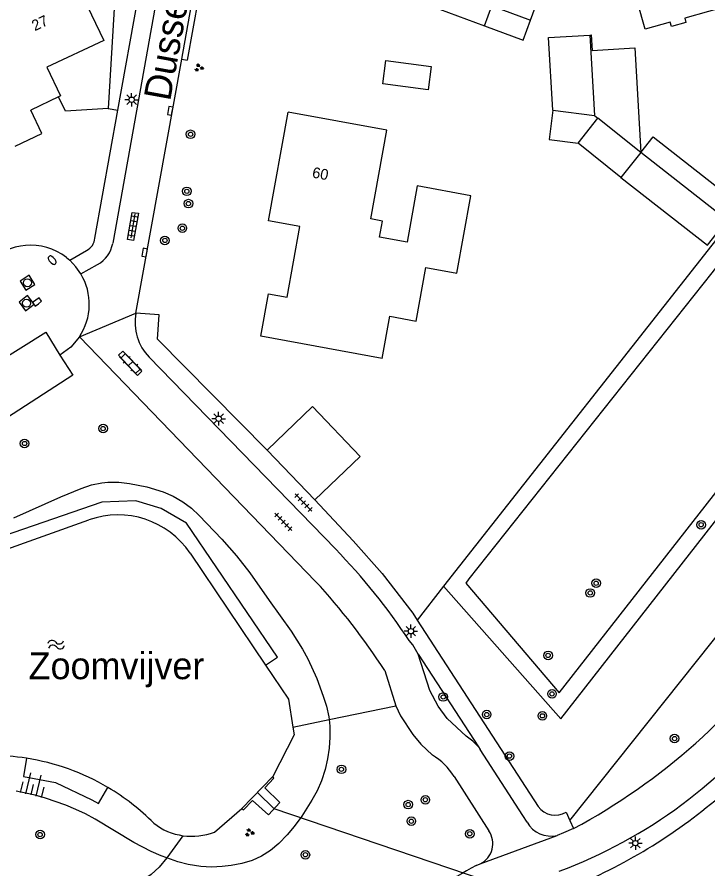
# Model space of a CAD drawing. Extents: x 131000 to 133013, y 393000 to 396501.
# Drawn here: x 131175.1 to 131239.3, y 395389.6 to 395468.8 of the extents above; entities that cross this region are included whole.
import ezdxf

# ---------------------------------------------------------------- set-up
doc = ezdxf.new("R2010")
doc.units = 0
for name, color, linetype in [('gg-afsc-erfafscheiding', 7, 'Continuous'), ('gg-afsc-hekwerk', 7, 'Continuous'), ('gg-anno-huisnummerreeks BGT', 7, 'Continuous'), ('gg-anno-naam water', 7, 'Continuous'), ('gg-anno-openbare ruimte label', 7, 'Continuous'), ('gg-bbg-gedigitaliseerde bebouwing', 7, 'Continuous'), ('gg-bbg-gedigitaliseerde bijgebouw', 7, 'Continuous'), ('gg-bbg-hoofdgebouw', 7, 'Continuous'), ('gg-bbg-luifel en loopbrug', 7, 'Continuous'), ('gg-bbg-tussenscheiding', 7, 'Continuous'), ('gg-knt-bovenkant onderkant talud', 7, 'Continuous'), ('gg-knt-verharding', 7, 'Continuous'), ('gg-knt-verharding nz', 7, 'Continuous'), ('gg-kntw-beschoeiing', 7, 'Continuous'), ('gg-kwrk-duiker nz buis', 7, 'Continuous'), ('gg-kwrk-uitstroombak niveau min 01', 7, 'Continuous'), ('gt-grn-groengrens', 7, 'Continuous'), ('gt-grn-vlakafsluiter', 7, 'Continuous'), ('gt-grn-weggrens', 7, 'Continuous'), ('gt-symb-boom', 7, 'Continuous'), ('gt-symb-brandkraan', 7, 'Continuous'), ('gt-symb-groenvak', 7, 'Continuous'), ('gt-symb-klinker verharding', 7, 'Continuous'), ('gt-symb-kolk', 7, 'Continuous'), ('gt-symb-lichtmast', 7, 'Continuous'), ('gt-symb-rioolschacht', 7, 'Continuous'), ('gt-symb-talud symbool', 7, 'Continuous'), ('gt-symb-tegel verharding', 7, 'Continuous'), ('gt-symb-watersymbool', 7, 'Continuous')]:
    doc.layers.add(name, color=color, linetype=linetype)

# ---------------------------------------------------------------- blocks, each defined once
blk = doc.blocks.new('gt0-KOLK')
at = {"layer": 'gt-symb-kolk'}
blk.add_lwpolyline([(0, 0), (0.375, 0), (0.375, 0.4), (-0.375, 0.4), (-0.375, 0), (0, 0)], dxfattribs=at)
blk = doc.blocks.new('gt0-LMAST')
at = {"layer": 'gt-symb-lichtmast'}
for p, q in [((-0.182, 0.173), (-0.447, 0.438)), ((-0.005, 0.246), (-0.005, 0.621)), ((0.172, 0.173), (0.437, 0.438)), ((-0.255, -0.004), (-0.63, -0.004)), ((-0.182, -0.181), (-0.447, -0.446)), ((-0.005, -0.254), (-0.005, -0.629)), ((0.437, -0.446), (0.172, -0.181)), ((0.245, -0.004), (0.62, -0.004))]:
    blk.add_line(p, q, dxfattribs=at)
blk.add_circle((-0.005, -0.004), 0.25, dxfattribs=at)
blk = doc.blocks.new('gt0-GRVAK')
at = {"layer": 'gt-symb-groenvak'}
for p, q in [((-0.11, 0.189), (-0.228, 0.24)), ((-0.182, 0.153), (0.088, 0.153)), ((-0.091, 0.211), (-0.156, 0.322)), ((-0.047, 0.214), (-0.047, 0.393)), ((-0.004, 0.211), (0.061, 0.322)), ((0.015, 0.189), (0.133, 0.24)), ((0.262, -0.052), (0.197, 0.059)), ((0.305, -0.049), (0.305, 0.13)), ((0.349, -0.052), (0.414, 0.059)), ((-0.245, -0.228), (-0.363, -0.177)), ((-0.318, -0.264), (-0.047, -0.264)), ((-0.226, -0.206), (-0.291, -0.095)), ((-0.183, -0.203), (-0.183, -0.024)), ((-0.139, -0.206), (-0.074, -0.095)), ((-0.12, -0.228), (-0.002, -0.177)), ((0.243, -0.074), (0.125, -0.023)), ((0.17, -0.11), (0.441, -0.11)), ((0.368, -0.074), (0.486, -0.023))]:
    blk.add_line(p, q, dxfattribs=at)
blk = doc.blocks.new('gt0-TEG1')
at = {"layer": 'gt-symb-tegel verharding'}
for p, q in [((-1.125, 0), (1.125, 0)), ((-0.9, -0.25), (-0.9, 0.25)), ((-0.45, -0.25), (-0.45, 0.25)), ((0, -0.25), (0, 0.25)), ((0.45, -0.25), (0.45, 0.25)), ((0.9, -0.25), (0.9, 0.25))]:
    blk.add_line(p, q, dxfattribs=at)
blk = doc.blocks.new('gt0-BOOM')
at = {"layer": 'gt-symb-boom'}
for radius in [0.4, 0.2]:
    blk.add_circle((0, 0), radius, dxfattribs=at)
blk = doc.blocks.new('gt0-RS')
at = {"layer": 'gt-symb-rioolschacht'}
blk.add_lwpolyline([(-0.5, -0.5), (0.5, -0.5), (0.5, 0.5), (-0.5, 0.5)], close=True, dxfattribs=at)
blk.add_circle((0, 0), 0.375, dxfattribs=at)
blk = doc.blocks.new('gt0-BR')
at = {"layer": 'gt-symb-brandkraan'}
for centre, radius, start, end in [((-0.244, 0), 0.206, 107.56694, 252.43307), ((0.599, -2.664), 3, 106.89205, 107.56694), ((0, -0.691), 0.938, 73.10799, 106.89205), ((-0.599, -2.664), 3, 72.43309, 73.10799), ((0.244, 0), 0.206, 287.56695, 72.43309), ((0.599, 2.664), 3, 252.43307, 253.10797), ((0, 0.691), 0.938, 253.10797, 286.89206), ((-0.599, 2.664), 3, 286.89206, 287.56695)]:
    blk.add_arc(centre, radius, start, end, dxfattribs=at)
blk = doc.blocks.new('gt0-KL1')
at = {"layer": 'gt-symb-klinker verharding'}
for p, q in [((-1.15, 0.3), (1.15, 0.3)), ((-1, -0.3), (-1, 0.3)), ((-0.5, 0.3), (-0.5, 0.45)), ((0, -0.3), (0, 0.3)), ((0.5, 0.3), (0.5, 0.45)), ((1, -0.3), (1, 0.3)), ((-1.15, -0.3), (1.15, -0.3)), ((-0.5, -0.45), (-0.5, -0.3)), ((0.5, -0.45), (0.5, -0.3))]:
    blk.add_line(p, q, dxfattribs=at)
blk = doc.blocks.new('gt0-WA')
at = {"layer": 'gt-symb-watersymbool'}
for centre, start, end in [((-0.323, 0.022), 28.07249, 151.92751), ((0.427, 0.422), 208.07248, 331.92751), ((-0.323, -0.428), 28.07249, 151.92751), ((0.427, -0.028), 208.07248, 331.92751)]:
    blk.add_arc(centre, 0.425, start, end, dxfattribs=at)
blk = doc.blocks.new('gt0-TALUD_1')
at = {"layer": 'gt-symb-talud symbool'}
for p, q in [((-1, -1), (-1, 0)), ((-0.5, -2), (-0.5, 0)), ((0, -1), (0, 0)), ((0.5, -2), (0.5, 0)), ((1, -1), (1, 0))]:
    blk.add_line(p, q, dxfattribs=at)

msp = doc.modelspace()

# ---------------------------------------------------------------- linework, layer by layer
at = {"layer": 'gg-afsc-erfafscheiding'}
msp.add_line((131196.701, 395496.956), (131190.896, 395464.828), dxfattribs=at)
at = {"layer": 'gg-afsc-hekwerk'}
for p, q in [((131184.308, 395473.072), (131183.541, 395460.347)), ((131179.591, 395460.092), (131178.931, 395461.407)), ((131183.541, 395460.347), (131179.591, 395460.092))]:
    msp.add_line(p, q, dxfattribs=at)
at = {"layer": 'gg-bbg-gedigitaliseerde bebouwing'}
for points in [[(131247.39, 395474.98), (131240.73, 395473.11), (131241.6, 395469.98), (131237.19, 395468.74), (131237.3, 395468.33), (131235.96, 395467.95), (131235.84, 395468.37), (131233.49, 395467.71), (131229.422, 395482.147)], [(131215.966, 395473.863), (131214.384, 395469.559), (131218.555, 395468.026)], [(131218.555, 395468.026), (131219.231, 395469.865), (131222.833, 395468.541)], [(131213.106, 395445.548), (131215.98, 395445.03), (131217.29, 395452.23), (131212.3, 395453.14), (131211.35, 395447.91), (131208.79, 395448.37), (131209.06, 395449.87), (131207.98, 395450.07), (131209.48, 395458.32), (131200.3, 395459.985)], [(131209.031, 395437.097), (131209.754, 395441.023), (131212.19, 395440.574), (131213.106, 395445.548)]]:
    msp.add_lwpolyline(points, dxfattribs=at)
at = {"layer": 'gg-bbg-gedigitaliseerde bijgebouw'}
for p, q in [((131231.25, 395453.92), (131227.26, 395457.1)), ((131233.1, 395456.25), (131231.25, 395453.92))]:
    msp.add_line(p, q, dxfattribs=at)
for points in [[(131224.92, 395460.18), (131224.51, 395466.92), (131228.36, 395467.162)], [(131228.36, 395467.162), (131228.48, 395467.17), (131228.57, 395465.73), (131232.53, 395465.99), (131233.1, 395456.25)], [(131224.92, 395460.18), (131224.566, 395457.449), (131227.26, 395457.1)]]:
    msp.add_lwpolyline(points, dxfattribs=at)
at = {"layer": 'gg-bbg-hoofdgebouw'}
for p, q in [((131179.996, 395473.264), (131183.14, 395466.662)), ((131178.931, 395461.407), (131176.351, 395460.171))]:
    msp.add_line(p, q, dxfattribs=at)
for points in [[(131222.833, 395468.541), (131223.837, 395471.273), (131222.852, 395471.635), (131224.823, 395476.994), (131224.119, 395477.253)], [(131183.14, 395466.662), (131177.86, 395464.174), (131179.126, 395461.501), (131178.931, 395461.407)], [(131174.891, 395456.819), (131177.38, 395457.997), (131176.351, 395460.171)], [(131209.031, 395437.097), (131197.754, 395439.173), (131198.476, 395443.1), (131200.211, 395442.793), (131201.377, 395449.377), (131198.469, 395449.892), (131200.3, 395459.985)]]:
    msp.add_lwpolyline(points, dxfattribs=at)
at = {"layer": 'gg-bbg-luifel en loopbrug'}
for p, q in [((131241.127, 395449.96), (131233.1, 395456.25)), ((131198.334, 395428.589), (131202.55, 395432.63)), ((131202.771, 395423.96), (131198.334, 395428.589))]:
    msp.add_line(p, q, dxfattribs=at)
for points in [[(131218.555, 395468.026), (131222.157, 395466.702), (131222.833, 395468.541)], [(131209.39, 395464.793), (131213.604, 395464.247), (131213.322, 395462.071), (131209.108, 395462.618), (131209.39, 395464.793)], [(131233.1, 395456.25), (131234.25, 395457.717), (131242.276, 395451.427), (131241.127, 395449.96)], [(131231.25, 395453.92), (131239.292, 395447.618), (131241.127, 395449.96)], [(131202.55, 395432.63), (131206.987, 395427.996), (131202.771, 395423.96)]]:
    msp.add_lwpolyline(points, dxfattribs=at)
at = {"layer": 'gg-bbg-tussenscheiding'}
for p, q in [((131228.36, 395467.162), (131228.78, 395459.68)), ((131224.92, 395460.18), (131228.78, 395459.68)), ((131228.78, 395459.68), (131229.102, 395459.422)), ((131227.26, 395457.1), (131229.102, 395459.422)), ((131233.1, 395456.25), (131229.102, 395459.422))]:
    msp.add_line(p, q, dxfattribs=at)
at = {"layer": 'gg-knt-bovenkant onderkant talud'}
for points in [[(131174.78, 395422.29), (131179.167, 395424.23), (131181.055, 395425.023), (131182.006, 395425.345), (131182.978, 395425.553), (131183.531, 395425.604), (131184.533, 395425.591), (131185.534, 395425.481), (131187.152, 395425.168), (131188.67, 395424.704), (131189.594, 395424.309), (131190.507, 395423.786), (131191.298, 395423.179), (131192.033, 395422.497), (131194.136, 395420.307), (131195.503, 395418.754), (131196.732, 395417.174), (131198.515, 395414.601), (131200.561, 395411.755), (131201.644, 395410.071), (131202.14, 395409.17), (131202.96, 395407.348), (131203.566, 395405.723), (131203.862, 395404.765), (131204.074, 395403.79), (131204.103, 395403.525)], [(131204.103, 395403.525), (131204.17, 395402.913), (131204.18, 395401.91), (131204.101, 395400.872), (131203.952, 395399.878), (131203.729, 395398.901), (131203.383, 395397.839), (131202.983, 395396.922), (131202.513, 395396.037), (131201.574, 395394.565), (131200.853, 395393.589), (131200.205, 395392.822), (131199.418, 395392.017), (131198.648, 395391.371), (131197.807, 395390.833), (131196.94, 395390.447), (131195.978, 395390.158), (131194.985, 395389.965), (131194.158, 395389.865), (131193.157, 395389.82), (131192.159, 395389.867), (131191.003, 395390.051), (131190.032, 395390.302), (131189.006, 395390.67)], [(131189.006, 395390.67), (131188.477, 395390.859), (131187.562, 395391.264), (131185.939, 395392.101), (131182.336, 395394.26), (131181.435, 395394.755), (131180.534, 395395.187), (131179.61, 395395.573), (131177.725, 395396.231), (131176.762, 395396.502), (131174.986, 395396.862)]]:
    msp.add_lwpolyline(points, dxfattribs=at)
at = {"layer": 'gg-knt-verharding'}
for p, q in [((131190.399, 395464.918), (131196.224, 395497.133)), ((131184.445, 395460.185), (131186.648, 395472.436)), ((131186.129, 395441.3), (131190.399, 395464.918)), ((131182.306, 395448.294), (131184.445, 395460.185)), ((131179.978, 395446.224), (131181.547, 395447.133)), ((131179.67, 395446.481), (131179.978, 395446.224)), ((131181.024, 395444.953), (131182.577, 395445.824)), ((131180.884, 395439.122), (131202.85, 395416.376)), ((131198.334, 395428.589), (131188.151, 395438.882)), ((131204.699, 395419.389), (131187.375, 395437.218)), ((131202.771, 395423.96), (131206.34, 395420.136)), ((131212.29, 395412.785), (131223.549, 395395.443)), ((131212.397, 395409.597), (131218.002, 395400.991)), ((131209.279, 395408.099), (131210.3, 395404.813)), ((131218.002, 395400.991), (131218.156, 395400.755)), ((131222.118, 395394.611), (131218.156, 395400.755)), ((131215.723, 395398.239), (131218.96, 395393.187)), ((131222.512, 395394), (131222.118, 395394.611)), ((131226.166, 395394.92), (131226.503, 395394.159)), ((131226.503, 395394.159), (131226.84, 395393.398)), ((131217.779, 395389.979), (131218.164, 395390.121))]:
    msp.add_line(p, q, dxfattribs=at)
for points in [[(131209.412, 395588.856), (131193.327, 395500), (131183.984, 395447.802)], [(131185.912, 395448.055), (131185.343, 395448.155), (131185.801, 395450.659), (131186.366, 395450.593), (131185.912, 395448.055)], [(131181.024, 395444.953), (131180.549, 395445.628), (131179.978, 395446.224)], [(131188.151, 395438.882), (131188.309, 395441.146), (131186.129, 395441.3)], [(131180.884, 395439.122), (131180.074, 395438.161), (131179.066, 395437.41)], [(131179.066, 395437.41), (131180.267, 395435.533), (131170.807, 395429.453)], [(131186.698, 395435.917), (131186.286, 395435.525), (131184.505, 395437.394), (131184.916, 395437.779), (131186.698, 395435.917)], [(131206.34, 395420.136), (131209.042, 395417.12), (131211.878, 395413.419), (131212.29, 395412.785)], [(131212.397, 395409.597), (131211.881, 395410.481), (131211.554, 395410.871)], [(131218.002, 395400.991), (131217.479, 395401.532), (131216.868, 395401.998), (131215.081, 395403.641), (131214.244, 395404.776), (131213.463, 395406.228), (131212.397, 395409.597)], [(131210.3, 395404.813), (131210.746, 395403.883), (131211.887, 395402.146), (131212.625, 395401.24), (131213.713, 395400.237)], [(131226.84, 395393.398), (131225.921, 395392.989), (131225.319, 395392.766)]]:
    msp.add_lwpolyline(points, dxfattribs=at)
for centre, radius, start, end in [((131180.942, 395448.357), 1.365, 296.29184, 357.35912), ((131181.185, 395448.303), 2.843, 299.30411, 349.84554), ((131176.318, 395442.151), 5.476, 52.25989, 136.93193), ((131176.321, 395442.149), 5.476, 326.44306, 30.80617), ((131190.721, 395440.47), 4.666, 169.7591, 224.18974), ((131162.703, 395378.575), 58.561, 33.46939, 44.18249), ((131157.859, 395374.795), 61.263, 32.93072, 42.74445), ((131198.871, 395445.528), 59.159, 298.21493, 325.16226), ((131209.434, 395432.568), 46.035, 290.42852, 322.84668), ((131210.76, 395395.256), 5.79, 31.00557, 59.33751), ((131207.063, 395435.426), 51.359, 292.7599, 310.98354), ((131225.149, 395396.641), 1.999, 216.82788, 300.5691), ((131224.74, 395395.259), 2.559, 209.46228, 283.07567), ((131217.252, 395391.994), 2.083, 295.95224, 34.93994), ((131235.735, 395357.209), 37.367, 118.72066, 144.06996)]:
    msp.add_arc(centre, radius, start, end, dxfattribs=at)
at = {"layer": 'gg-knt-verharding nz'}
msp.add_lwpolyline([(131168.178, 395433.555), (131177.742, 395439.535), (131179.066, 395437.41)], dxfattribs=at)
at = {"layer": 'gg-kntw-beschoeiing'}
for p, q in [((131170.593, 395418.137), (131181.769, 395422.097)), ((131191.17, 395419), (131198.19, 395408.602)), ((131193.437, 395393.081), (131195.999, 395395.259))]:
    msp.add_line(p, q, dxfattribs=at)
for points in [[(131198.19, 395408.602), (131200.324, 395405.441), (131200.738, 395402.826)], [(131200.738, 395402.826), (131200.85, 395402.12), (131198.863, 395398.248)]]:
    msp.add_lwpolyline(points, dxfattribs=at)
for centre, radius, start, end in [((131184.469, 395414.475), 8.086, 34.02669, 109.50613), ((131172.666, 395378.893), 21.299, 81.10748, 99.0478), ((131172.668, 395378.846), 21.345, 59.41799, 81.13442), ((131172.657, 395378.835), 21.36, 44.83814, 59.40819), ((131191.334, 395398.414), 5.734, 232.00457, 261.76178), ((131191.333, 395398.409), 5.728, 261.75482, 291.54437)]:
    msp.add_arc(centre, radius, start, end, dxfattribs=at)
at = {"layer": 'gg-kwrk-duiker nz buis'}
msp.add_lwpolyline([(131244.875, 395379.417), (131242.884, 395380.335), (131199.005, 395395.241), (131197.431, 395396.754)], dxfattribs=at)
at = {"layer": 'gg-kwrk-uitstroombak niveau min 01'}
msp.add_line((131198.863, 395398.248), (131195.999, 395395.259), dxfattribs=at)
msp.add_lwpolyline([(131195.999, 395395.259), (131196.144, 395395.139), (131196.993, 395396.011), (131198.476, 395394.672), (131199.533, 395395.809), (131198.132, 395397.193), (131198.975, 395398.094), (131198.863, 395398.248)], dxfattribs=at)
at = {"layer": 'gt-grn-groengrens'}
for p, q in [((131226.503, 395394.159), (131284.149, 395466.535)), ((131190.399, 395464.918), (131190.896, 395464.828)), ((131183.541, 395460.347), (131184.445, 395460.185)), ((131204.103, 395403.525), (131210.3, 395404.813)), ((131200.738, 395402.826), (131204.103, 395403.525)), ((131190.512, 395392.74), (131189.006, 395390.67))]:
    msp.add_line(p, q, dxfattribs=at)
for points in [[(131271.526, 395476.696), (131267.322, 395480.373), (131254.557, 395464.183), (131254.445, 395464.089), (131254.149, 395463.552), (131239.692, 395445.048), (131217.106, 395416.604), (131216.815, 395416.215), (131225.51, 395406.007), (131277.029, 395471.883), (131274.04, 395474.497)], [(131214.759, 395415.926), (131225.657, 395403.616), (131278.729, 395471.521)], [(131198.19, 395408.602), (131199.292, 395409.347), (131190.838, 395421.782), (131188.48, 395423.162), (131186.122, 395423.852), (131182.958, 395423.737), (131170.166, 395419.341), (131170.593, 395418.137)], [(131175.958, 395399.936), (131175.695, 395398.251), (131178.644, 395397.682), (131182.038, 395396.071), (131182.643, 395395.724), (131183.528, 395397.222)], [(131189.006, 395390.67), (131188.301, 395389.812), (131187.556, 395389.138), (131186.663, 395388.508), (131185.399, 395387.763), (131184.512, 395387.293), (131183.605, 395386.882), (131183.383, 395386.796), (131182.442, 395386.493)]]:
    msp.add_lwpolyline(points, dxfattribs=at)
at = {"layer": 'gt-grn-vlakafsluiter'}
for p, q in [((131266.965, 395482.344), (131214.759, 395415.926)), ((131214.759, 395415.926), (131212.29, 395412.785))]:
    msp.add_line(p, q, dxfattribs=at)
at = {"layer": 'gt-grn-weggrens'}
for p, q in [((131180.884, 395439.122), (131186.129, 395441.3)), ((131218.164, 395390.121), (131225.319, 395392.766))]:
    msp.add_line(p, q, dxfattribs=at)

# ---------------------------------------------------------------- block references
at = {"layer": 'gt-symb-boom'}
for p in [(131191.224, 395457.937), (131190.872, 395452.637), (131191.02, 395451.492), (131190.455, 395449.207), (131188.837, 395448.074), (131183.087, 395430.586), (131175.783, 395429.195), (131238.71, 395421.642), (131228.944, 395416.206), (131228.396, 395415.3), (131224.476, 395409.5), (131214.722, 395405.631), (131224.838, 395405.916), (131218.762, 395403.995), (131223.94, 395403.879), (131236.233, 395401.77), (131220.879, 395400.136), (131205.25, 395398.906), (131213.056, 395396.082), (131211.459, 395395.625), (131211.753, 395394.078), (131177.22, 395392.843), (131217.187, 395392.917), (131201.897, 395390.964)]:
    msp.add_blockref('gt0-BOOM', p, dxfattribs=at)
at = {"layer": 'gt-symb-brandkraan', "rotation": -49.3800604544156}
msp.add_blockref('gt0-BR', (131178.348, 395446.239), dxfattribs=at)
at = {"layer": 'gt-symb-groenvak'}
for p in [(131191.987, 395464.124), (131196.695, 395393.029)]:
    msp.add_blockref('gt0-GRVAK', p, dxfattribs=at)
at = {"layer": 'gt-symb-klinker verharding', "rotation": -46.25681831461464}
msp.add_blockref('gt0-KL1', (131185.633, 395436.622), dxfattribs=at)
at = {"layer": 'gt-symb-kolk'}
for p, rotation in [((131189.522, 395460.076), 79.74640197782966), ((131187.142, 395446.904), 79.74640197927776), ((131177.06, 395442.193), 36.29695895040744)]:
    msp.add_blockref('gt0-KOLK', p, dxfattribs=dict(at, rotation=rotation))
at = {"layer": 'gt-symb-lichtmast'}
for p in [(131185.745, 395461.154), (131193.837, 395431.505), (131211.717, 395411.75), (131232.598, 395392.046)]:
    msp.add_blockref('gt0-LMAST', p, dxfattribs=at)
at = {"layer": 'gt-symb-rioolschacht'}
for p, rotation in [((131176.049, 395444.139), 32.75243944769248), ((131175.965, 395442.237), -142.76334102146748)]:
    msp.add_blockref('gt0-RS', p, dxfattribs=dict(at, rotation=rotation))
at = {"layer": 'gt-symb-talud symbool', "xscale": 1.000004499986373, "yscale": 1.0000044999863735, "rotation": 166.408439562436}
msp.add_blockref('gt0-TALUD_1', (131176.349, 395396.523), dxfattribs=at)
at = {"layer": 'gt-symb-tegel verharding'}
for p, rotation in [((131185.851, 395449.433), -99.66950525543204), ((131201.717, 395423.707), -45.97239510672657), ((131199.848, 395421.907), -45.972395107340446)]:
    msp.add_blockref('gt0-TEG1', p, dxfattribs=dict(at, rotation=rotation))
at = {"layer": 'gt-symb-watersymbool', "rotation": 9.377579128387}
msp.add_blockref('gt0-WA', (131178.657, 395410.497), dxfattribs=at)

# ---------------------------------------------------------------- texts
at = {"layer": 'gg-anno-huisnummerreeks BGT'}
for s, rotation, p in [('27', 25.2, (131176.737, 395467.515)), ('60', 349.7, (131202.477, 395453.924))]:
    msp.add_text(s, height=1, rotation=rotation, dxfattribs=at).set_placement(p)
at = {"layer": 'gg-anno-naam water'}
msp.add_text('Zoomvijver', height=2.5, dxfattribs=at).set_placement((131176.156, 395407.287))
at = {"layer": 'gg-anno-openbare ruimte label'}
msp.add_text('Dussenpad', height=2.5, rotation=79.7, dxfattribs=at).set_placement((131189.314, 395460.953))

doc.saveas('drawing.dxf')
